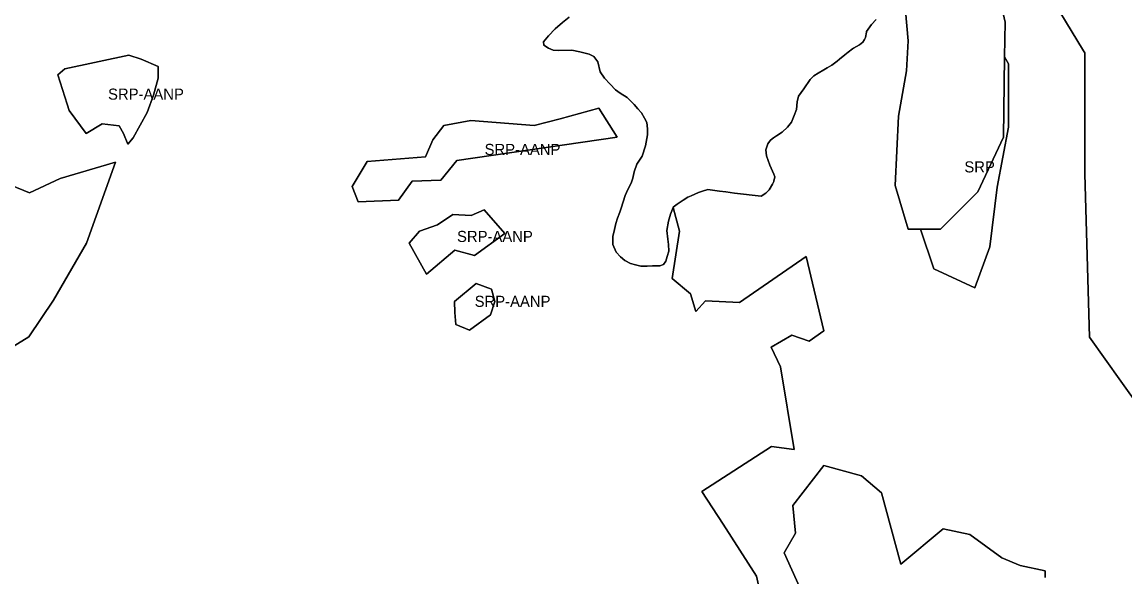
# Model space of a CAD drawing. Extents: x 598968 to 613553, y 4409678 to 4430833.
# Drawn here: x 606127 to 607320, y 4426435 to 4427036 of the extents above; entities that cross this region are included whole.
import ezdxf

# ---------------------------------------------------------------- set-up
doc = ezdxf.new("R2010")
doc.units = 0
doc.layers.add('Sòl Rústic Protegit', color=7, linetype='Continuous')
doc.layers.add('Sòl Rústic Protegit - Alt Nivell de Protecció', color=7, linetype='Continuous')

msp = doc.modelspace()

# ---------------------------------------------------------------- linework, layer by layer
at = {"layer": 'Sòl Rústic Protegit'}
for points in [[(606928.3739, 4426406.2628), (606921.7245, 4426436.0306), (606885.7593, 4426492.1958), (606862.6033, 4426527.6684), (606937.9829, 4426576.4434), (606962.6167, 4426572.9948), (606947.8365, 4426662.6618), (606937.4903, 4426683.847), (606960.1533, 4426696.6566), (606978.8751, 4426690.2518), (606994.6407, 4426701.5832), (606975.4263, 4426781.8896), (606903.4955, 4426732.1292), (606866.5447, 4426734.1), (606856.1985, 4426722.2758), (606850.2865, 4426741.49), (606830.5793, 4426758.2412), (606838.4621, 4426809.4796), (606831.4031, 4426834.8928), (606828.6601, 4426827.7502), (606826.4901, 4426820.3502), (606824.6401, 4426810.1002), (606825.8401, 4426800.7402), (606826.3601, 4426794.9702), (606826.7701, 4426787.6702), (606825.1401, 4426781.8502), (606823.6201, 4426777.1002), (606820.9601, 4426773.1702), (606817.1801, 4426771.9702), (606809.2301, 4426771.7302), (606803.3701, 4426771.4902), (606796.5901, 4426771.4902), (606790.8801, 4426772.9202), (606785.5301, 4426774.3402), (606779.1101, 4426777.5602), (606774.4701, 4426781.4802), (606769.8401, 4426786.8402), (606766.2701, 4426795.0502), (606766.2701, 4426803.6102), (606768.0501, 4426811.1102), (606769.4801, 4426817.5302), (606771.3201, 4426823.5302), (606773.6801, 4426829.8002), (606775.3401, 4426834.2302), (606777.3701, 4426841.1002), (606779.5201, 4426848.0202), (606782.6601, 4426854.6702), (606786.1701, 4426861.3202), (606787.8801, 4426866.9502), (606789.4401, 4426873.8102), (606792.3101, 4426881.9902), (606798.0201, 4426890.5102), (606801.5901, 4426901.9302), (606803.7301, 4426913.7102), (606803.7301, 4426920.1302), (606803.0101, 4426926.9102), (606800.5201, 4426931.9102), (606797.3001, 4426937.6202), (606793.3801, 4426941.9002), (606789.4601, 4426946.5402), (606784.4601, 4426951.5402), (606781.6101, 4426954.0402), (606774.1201, 4426958.6802), (606769.1201, 4426962.2502), (606763.4101, 4426968.5502), (606757.3501, 4426974.9802), (606752.7101, 4426981.7602), (606749.8601, 4426992.8202), (606745.5801, 4426998.5402), (606740.5801, 4427001.0302), (606730.5901, 4427003.5302), (606722.0201, 4427005.4302), (606707.7701, 4427004.9202), (606701.6301, 4427005.4402), (606696.5101, 4427007.4602), (606691.6301, 4427010.9502), (606691.3501, 4427014.2402), (606696.7001, 4427021.0202), (606703.8401, 4427028.5202), (606711.6901, 4427035.3002), (606719.1801, 4427041.0102)], [(606114.7113, 4426859.0736), (606135.0017, 4426850.7728), (606168.2041, 4426866.4518), (606228.1527, 4426883.9752), (606196.7949, 4426796.3578), (606160.8257, 4426734.5644), (606134.0793, 4426694.906), (606107.8227, 4426678.6924)], [(607234.1801, 4426434.51), (607233.9927, 4426441.51), (607207.0551, 4426447.51), (607187.2715, 4426455.7834), (607152.5203, 4426480.9782), (607123.8503, 4426487.0596), (607077.8047, 4426448.833), (607056.9539, 4426526.1548), (607035.5329, 4426544.4196), (606994.6407, 4426555.751), (606961.1385, 4426512.3954), (606964.0551, 4426482.51), (606951.7427, 4426461.01), (606968.3381, 4426424.5072)]]:
    msp.add_lwpolyline(points, dxfattribs=at)
for points in [[(606262.3869, 4426938.0086), (606247.0119, 4426910.5086), (606241.4495, 4426903.5086), (606236.6995, 4426915.0086), (606232.0119, 4426923.5086), (606213.4495, 4426925.5086), (606196.4495, 4426915.0086), (606178.0119, 4426940.0086), (606175.8869, 4426947.0086), (606165.6369, 4426978.5086), (606173.1369, 4426985.0086), (606242.4495, 4427000.0086), (606255.9495, 4426995.5086), (606274.0745, 4426987.5086), (606274.3245, 4426975.0086), (606269.0119, 4426956.5086)], [(607099.1177, 4426811.5102), (607113.4927, 4426768.51), (607157.9301, 4426748.01), (607174.1177, 4426792.51), (607182.1801, 4426857.01), (607194.3051, 4426922.01), (607194.3051, 4426990.51), (607190.3051, 4426998.0102), (607189.0551, 4426911.0102), (607161.1177, 4426852.0102), (607120.9301, 4426811.5102)], [(606751.2547, 4426942.6824), (606770.8449, 4426911.0368), (606597.5473, 4426885.7956), (606580.2175, 4426864.6984), (606548.9729, 4426863.6764), (606534.2561, 4426842.848), (606490.6605, 4426841.1764), (606484.1505, 4426857.9172), (606500.3499, 4426884.6654), (606563.6413, 4426889.9396), (606571.5527, 4426908.3996), (606583.2315, 4426923.8458), (606612.6167, 4426929.12), (606681.1605, 4426923.6764), (606709.4373, 4426931.0036)], [(606627.0905, 4426832.5978), (606649.4425, 4426806.9758), (606616.7155, 4426783.0978), (606595.2869, 4426788.7278), (606564.6773, 4426762.8272), (606545.8405, 4426796.3802), (606557.0249, 4426809.3304), (606576.4503, 4426816.3942), (606592.9323, 4426827.5784), (606612.9463, 4426826.4012)], [(606633.6995, 4426718.6758), (606611.0745, 4426702.1758), (606596.1995, 4426708.1758), (606595.3245, 4426721.1758), (606595.0119, 4426733.1758), (606618.2619, 4426752.6758), (606635.0119, 4426746.6758), (606638.4495, 4426733.1758)]]:
    msp.add_lwpolyline(points, close=True, dxfattribs=at)
at = {"layer": 'Sòl Rústic Protegit - Alt Nivell de Protecció'}
for points in [[(607079.8139, 4427084.9072), (607085.7427, 4427015.5102), (607084.2427, 4426983.0102), (607075.4927, 4426934.0102), (607071.9927, 4426859.0102), (607085.9927, 4426811.5102), (607099.1177, 4426811.5102), (607120.9301, 4426811.5102), (607161.1177, 4426852.0102), (607189.0551, 4426911.0102), (607190.3051, 4426998.0102), (607190.8051, 4427035.5102), (607182.1801, 4427074.0102)], [(607182.1801, 4427074.0102), (607190.8051, 4427035.5102), (607190.3051, 4426998.0102), (607194.3051, 4426990.51), (607194.3051, 4426922.01), (607182.1801, 4426857.01), (607174.1177, 4426792.51), (607157.9301, 4426748.01), (607113.4927, 4426768.51), (607099.1177, 4426811.5102), (607085.9927, 4426811.5102), (607071.9927, 4426859.0102), (607075.4927, 4426934.0102), (607084.2427, 4426983.0102), (607085.7427, 4427015.5102), (607079.8139, 4427084.9072)], [(607230.6799, 4427079.5102), (607275.8051, 4427004.5102), (607277.1177, 4427002.5102), (607277.1177, 4426871.5102), (607282.1801, 4426694.5102), (607316.0551, 4426647.0102), (607357.8677, 4426588.5102)], [(607357.8677, 4426588.5102), (607316.0551, 4426647.0102), (607282.1801, 4426694.5102), (607277.1177, 4426871.5102), (607277.1177, 4427002.5102), (607275.8051, 4427004.5102), (607230.6799, 4427079.5102)], [(606719.1801, 4427041.0102), (606711.6901, 4427035.3002), (606703.8401, 4427028.5202), (606696.7001, 4427021.0202), (606691.3501, 4427014.2402), (606691.6301, 4427010.9502), (606696.5101, 4427007.4602), (606701.6301, 4427005.4402), (606707.7701, 4427004.9202), (606722.0201, 4427005.4302), (606730.5901, 4427003.5302), (606740.5801, 4427001.0302), (606745.5801, 4426998.5402), (606749.8601, 4426992.8202), (606752.7101, 4426981.7602), (606757.3501, 4426974.9802), (606763.4101, 4426968.5502), (606769.1201, 4426962.2502), (606774.1201, 4426958.6802), (606781.6101, 4426954.0402), (606784.4601, 4426951.5402), (606789.4601, 4426946.5402), (606793.3801, 4426941.9002), (606797.3001, 4426937.6202), (606800.5201, 4426931.9102), (606803.0101, 4426926.9102), (606803.7301, 4426920.1302), (606803.7301, 4426913.7102), (606801.5901, 4426901.9302), (606798.0201, 4426890.5102), (606792.3101, 4426881.9902), (606789.4401, 4426873.8102), (606787.8801, 4426866.9502), (606786.1701, 4426861.3202), (606782.6601, 4426854.6702), (606779.5201, 4426848.0202), (606777.3701, 4426841.1002), (606775.3401, 4426834.2302), (606773.6801, 4426829.8002), (606771.3201, 4426823.5302), (606769.4801, 4426817.5302), (606768.0501, 4426811.1102), (606766.2701, 4426803.6102), (606766.2701, 4426795.0502), (606769.8401, 4426786.8402), (606774.4701, 4426781.4802), (606779.1101, 4426777.5602), (606785.5301, 4426774.3402), (606790.8801, 4426772.9202), (606796.5901, 4426771.4902), (606803.3701, 4426771.4902), (606809.2301, 4426771.7302), (606817.1801, 4426771.9702), (606820.9601, 4426773.1702), (606823.6201, 4426777.1002), (606825.1401, 4426781.8502), (606826.7701, 4426787.6702), (606826.3601, 4426794.9702), (606825.8401, 4426800.7402), (606824.6401, 4426810.1002), (606826.4901, 4426820.3502), (606828.6601, 4426827.7502), (606831.4031, 4426834.8928), (606831.6401, 4426835.5102), (606835.7801, 4426838.6702), (606838.0523, 4426840.1452), (606842.2501, 4426842.8702), (606847.6001, 4426846.0902), (606850.9557, 4426847.6526), (606858.9401, 4426851.3702), (606863.4333, 4426852.692), (606869.0701, 4426854.3502), (606881.7201, 4426852.8102), (606888.5605, 4426851.8192), (606898.0101, 4426850.4502), (606926.8801, 4426847.2602), (606931.9801, 4426850.3702), (606935.5501, 4426854.3002), (606939.1201, 4426860.3602), (606940.3749, 4426863.1854), (606940.5501, 4426863.5802), (606941.5889, 4426868.085), (606940.3907, 4426871.2004), (606939.1177, 4426874.51), (606936.1177, 4426881.01), (606932.7427, 4426891.01), (606931.7525, 4426897.4468), (606931.7427, 4426897.51), (606934.0551, 4426904.01), (606935.9071, 4426906.5318), (606936.9927, 4426908.01), (606940.2831, 4426910.3102), (606943.4301, 4426912.51), (606949.5551, 4426916.51), (606955.1177, 4426922.01), (606959.7427, 4426927.51), (606962.4301, 4426934.51), (606965.0433, 4426940.9806), (606965.7301, 4426949.3802), (606965.7331, 4426949.3912), (606965.7427, 4426949.51), (606967.3677, 4426955.51), (606972.9927, 4426963.51), (606979.6801, 4426973.51), (606983.9301, 4426977.51), (606988.4301, 4426980.51), (606994.4927, 4426984.01), (606998.3987, 4426986.1952), (607003.4301, 4426989.01), (607009.2013, 4426993.627), (607011.5551, 4426995.51), (607017.4809, 4427000.2506), (607020.9601, 4427003.0902), (607025.6195, 4427006.68), (607026.6801, 4427007.51), (607033.1801, 4427011.01), (607036.8051, 4427014.01), (607038.5785, 4427017.0284), (607039.7201, 4427019.1102), (607040.7679, 4427024.9332), (607040.8677, 4427025.51), (607042.6887, 4427028.1428), (607046.0551, 4427033.01), (607051.3051, 4427038.51)], [(607051.3051, 4427038.51), (607046.0551, 4427033.01), (607042.6887, 4427028.1428), (607040.8677, 4427025.51), (607040.7679, 4427024.9332), (607039.7201, 4427019.1102), (607038.5785, 4427017.0284), (607036.8051, 4427014.01), (607033.1801, 4427011.01), (607026.6801, 4427007.51), (607025.6195, 4427006.68), (607020.9601, 4427003.0902), (607017.4809, 4427000.2506), (607011.5551, 4426995.51), (607009.2013, 4426993.627), (607003.4301, 4426989.01), (606998.3987, 4426986.1952), (606994.4927, 4426984.01), (606988.4301, 4426980.51), (606983.9301, 4426977.51), (606979.6801, 4426973.51), (606972.9927, 4426963.51), (606967.3677, 4426955.51), (606965.7427, 4426949.51), (606965.7331, 4426949.3912), (606965.7301, 4426949.3802), (606965.0433, 4426940.9806), (606962.4301, 4426934.51), (606959.7427, 4426927.51), (606955.1177, 4426922.01), (606949.5551, 4426916.51), (606943.4301, 4426912.51), (606940.2831, 4426910.3102), (606936.9927, 4426908.01), (606935.9071, 4426906.5318), (606934.0551, 4426904.01), (606931.7427, 4426897.51), (606931.7525, 4426897.4468), (606932.7427, 4426891.01), (606936.1177, 4426881.01), (606939.1177, 4426874.51), (606940.3907, 4426871.2004), (606941.5889, 4426868.085), (606940.5501, 4426863.5802), (606940.3749, 4426863.1854), (606939.1201, 4426860.3602), (606935.5501, 4426854.3002), (606931.9801, 4426850.3702), (606926.8801, 4426847.2602), (606898.0101, 4426850.4502), (606888.5605, 4426851.8192), (606881.7201, 4426852.8102), (606869.0701, 4426854.3502), (606863.4333, 4426852.692), (606858.9401, 4426851.3702), (606850.9557, 4426847.6526), (606847.6001, 4426846.0902), (606842.2501, 4426842.8702), (606838.0523, 4426840.1452), (606835.7801, 4426838.6702), (606831.6401, 4426835.5102), (606831.4031, 4426834.8928), (606838.4621, 4426809.4796), (606830.5793, 4426758.2412), (606850.2865, 4426741.49), (606856.1985, 4426722.2758), (606866.5447, 4426734.1), (606903.4955, 4426732.1292), (606975.4263, 4426781.8896), (606994.6407, 4426701.5832), (606978.8751, 4426690.2518), (606960.1533, 4426696.6566), (606937.4903, 4426683.847), (606947.8365, 4426662.6618), (606962.6167, 4426572.9948), (606937.9829, 4426576.4434), (606862.6033, 4426527.6684), (606885.7593, 4426492.1958), (606921.7245, 4426436.0306), (606928.3739, 4426406.2628)], [(606107.8227, 4426678.6924), (606134.0793, 4426694.906), (606160.8257, 4426734.5644), (606196.7949, 4426796.3578), (606228.1527, 4426883.9752), (606168.2041, 4426866.4518), (606135.0017, 4426850.7728), (606114.7113, 4426859.0736)], [(606968.3381, 4426424.5072), (606951.7427, 4426461.01), (606964.0551, 4426482.51), (606961.1385, 4426512.3954), (606994.6407, 4426555.751), (607035.5329, 4426544.4196), (607056.9539, 4426526.1548), (607077.8047, 4426448.833), (607123.8503, 4426487.0596), (607152.5203, 4426480.9782), (607187.2715, 4426455.7834), (607207.0551, 4426447.51), (607233.9927, 4426441.51), (607234.1801, 4426434.51)]]:
    msp.add_lwpolyline(points, dxfattribs=at)
for points in [[(606262.3869, 4426938.0086), (606269.0119, 4426956.5086), (606274.3245, 4426975.0086), (606274.0745, 4426987.5086), (606255.9495, 4426995.5086), (606242.4495, 4427000.0086), (606173.1369, 4426985.0086), (606165.6369, 4426978.5086), (606175.8869, 4426947.0086), (606178.0119, 4426940.0086), (606196.4495, 4426915.0086), (606213.4495, 4426925.5086), (606232.0119, 4426923.5086), (606236.6995, 4426915.0086), (606241.4495, 4426903.5086), (606247.0119, 4426910.5086)], [(606751.2547, 4426942.6824), (606709.4373, 4426931.0036), (606681.1605, 4426923.6764), (606612.6167, 4426929.12), (606583.2315, 4426923.8458), (606571.5527, 4426908.3996), (606563.6413, 4426889.9396), (606500.3499, 4426884.6654), (606484.1505, 4426857.9172), (606490.6605, 4426841.1764), (606534.2561, 4426842.848), (606548.9729, 4426863.6764), (606580.2175, 4426864.6984), (606597.5473, 4426885.7956), (606770.8449, 4426911.0368)], [(606627.0905, 4426832.5978), (606612.9463, 4426826.4012), (606592.9323, 4426827.5784), (606576.4503, 4426816.3942), (606557.0249, 4426809.3304), (606545.8405, 4426796.3802), (606564.6773, 4426762.8272), (606595.2869, 4426788.7278), (606616.7155, 4426783.0978), (606649.4425, 4426806.9758)], [(606633.6995, 4426718.6758), (606638.4495, 4426733.1758), (606635.0119, 4426746.6758), (606618.2619, 4426752.6758), (606595.0119, 4426733.1758), (606595.3245, 4426721.1758), (606596.1995, 4426708.1758), (606611.0745, 4426702.1758)]]:
    msp.add_lwpolyline(points, close=True, dxfattribs=at)

# ---------------------------------------------------------------- texts
at = {"layer": 'Sòl Rústic Protegit'}
msp.add_text('SRP', height=12, dxfattribs=at).set_placement((607146.7114, 4426873.0101))
at = {"layer": 'Sòl Rústic Protegit - Alt Nivell de Protecció'}
for p in [(606219.9807, 4426951.7586), (606627.4977, 4426891.9294), (606597.6415, 4426797.7125), (606616.7307, 4426727.4258)]:
    msp.add_text('SRP-AANP', height=12, dxfattribs=at).set_placement(p)

doc.saveas('drawing.dxf')
